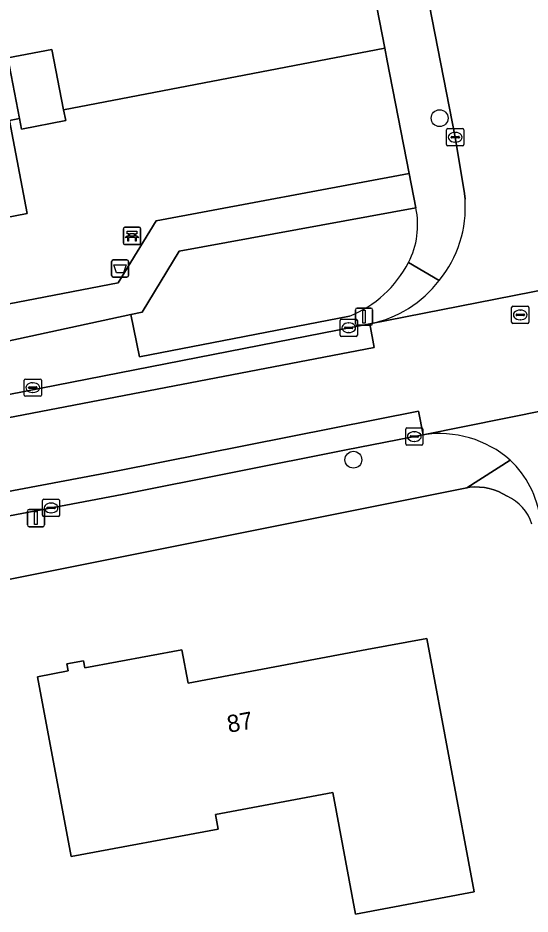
# Model space of a CAD drawing. Extents: x 157648 to 158502, y 379212 to 380938.
# Drawn here: x 158110.5 to 158140.2, y 380263 to 380315 of the extents above; entities that cross this region are included whole.
import ezdxf

# ---------------------------------------------------------------- set-up
doc = ezdxf.new("R2010")
doc.units = 0
for name, color, linetype in [('IMGEO_Afvalbak', 7, 'Continuous'), ('IMGEO_Bank', 7, 'Continuous'), ('IMGEO_Boom', 7, 'Continuous'), ('IMGEO_Erf', 7, 'Continuous'), ('IMGEO_Groenvoorziening', 7, 'Continuous'), ('IMGEO_Kolk', 7, 'Continuous'), ('IMGEO_Lichtmast', 7, 'Continuous'), ('IMGEO_Muur', 7, 'Continuous'), ('IMGEO_Pand', 7, 'Continuous'), ('IMGEO_Pand_nummerreeks', 7, 'Continuous'), ('IMGEO_Rijbaan_lokaal_gesloten', 7, 'Continuous'), ('IMGEO_Rijbaan_lokaal_open', 7, 'Continuous'), ('IMGEO_Rioolput', 7, 'Continuous'), ('IMGEO_Voetpad_open', 7, 'Continuous')]:
    doc.layers.add(name, color=color, linetype=linetype)

msp = doc.modelspace()

# ---------------------------------------------------------------- linework, layer by layer
at = {"layer": 'IMGEO_Afvalbak'}
for p, q in [((158115.922, 380300.014), (158115.922, 380300.814)), ((158115.922, 380300.814), (158115.922, 380300.014)), ((158116.022, 380300.914), (158116.812, 380300.914)), ((158116.812, 380300.914), (158116.022, 380300.914)), ((158116.912, 380300.814), (158116.912, 380300.014)), ((158116.912, 380300.014), (158116.912, 380300.814)), ((158116.812, 380299.914), (158116.022, 380299.914)), ((158116.022, 380299.914), (158116.812, 380299.914))]:
    msp.add_line(p, q, dxfattribs=at)
msp.add_lwpolyline([(158116.065, 380300.628), (158116.769, 380300.628), (158116.62, 380300.158), (158116.214, 380300.158), (158116.065, 380300.628)], dxfattribs=at)
for centre, start, end in [((158116.022, 380300.814), 90, 180), ((158116.022, 380300.814), 90, 180), ((158116.812, 380300.814), 0, 90), ((158116.812, 380300.814), 360, 90), ((158116.022, 380300.014), 180, 270), ((158116.022, 380300.014), 180, 270), ((158116.812, 380300.014), 270, 0), ((158116.812, 380300.014), 270, 0)]:
    msp.add_arc(centre, 0.1, start, end, dxfattribs=at)
at = {"layer": 'IMGEO_Bank'}
for p, q in [((158116.687, 380302.808), (158117.528, 380302.808)), ((158117.528, 380302.808), (158116.687, 380302.808)), ((158116.612, 380301.883), (158116.612, 380302.724)), ((158116.612, 380302.724), (158116.612, 380301.883)), ((158116.921, 380302.314), (158116.921, 380302.42)), ((158116.965, 380302.42), (158116.965, 380302.314)), ((158117.253, 380302.426), (158116.971, 380302.426)), ((158116.971, 380302.308), (158117.253, 380302.308)), ((158117.259, 380302.314), (158117.259, 380302.42)), ((158117.303, 380302.42), (158117.303, 380302.314)), ((158117.612, 380302.733), (158117.612, 380301.892)), ((158117.612, 380301.892), (158117.612, 380302.733)), ((158117.537, 380301.808), (158116.696, 380301.808)), ((158116.696, 380301.808), (158117.537, 380301.808)), ((158117.309, 380302.206), (158116.916, 380302.206))]:
    msp.add_line(p, q, dxfattribs=at)
for points in [[(158116.859, 380302.206), (158116.717, 380302.206), (158116.829, 380302.308), (158116.915, 380302.308)], [(158116.915, 380302.426), (158116.829, 380302.426), (158116.829, 380302.587), (158117.392, 380302.587), (158117.392, 380302.426), (158117.309, 380302.426)], [(158117.309, 380302.308), (158117.392, 380302.308), (158117.504, 380302.206), (158117.365, 380302.206)], [(158116.909, 380302.199), (158116.909, 380301.992), (158116.866, 380301.992), (158116.866, 380302.199)], [(158117.359, 380302.199), (158117.359, 380301.992), (158117.315, 380301.992), (158117.315, 380302.199)]]:
    msp.add_lwpolyline(points, dxfattribs=at)
for centre, radius, start, end in [((158116.69, 380302.73), 0.0779, 92.4484, 184.2845), ((158116.69, 380302.73), 0.0779, 92.4484, 184.2845), ((158117.534, 380302.73), 0.0779, 2.4484, 94.2845), ((158117.534, 380302.73), 0.0779, 2.4484, 94.2845), ((158116.914, 380302.419), 0.00671, 2.8957, 87.1043), ((158116.914, 380302.315), 0.00671, 272.8957, 357.1043), ((158116.971, 380302.419), 0.00671, 92.8957, 177.1043), ((158116.971, 380302.315), 0.00671, 182.8957, 267.1043), ((158117.253, 380302.419), 0.00671, 2.8957, 87.1043), ((158117.253, 380302.315), 0.00671, 272.8957, 357.1043), ((158117.31, 380302.419), 0.00671, 92.8957, 177.1043), ((158117.31, 380302.315), 0.00671, 182.8957, 267.1043), ((158116.69, 380301.886), 0.0779, 182.4484, 274.2845), ((158116.69, 380301.886), 0.0779, 182.4484, 274.2845), ((158116.859, 380302.199), 0.00671, 2.8957, 87.1043), ((158116.916, 380302.199), 0.00671, 92.8957, 177.1043), ((158117.308, 380302.199), 0.00671, 2.8957, 87.1043), ((158117.365, 380302.199), 0.00671, 92.8957, 177.1043), ((158117.534, 380301.886), 0.0779, 272.4484, 4.2845), ((158117.534, 380301.886), 0.0779, 272.4484, 4.2845)]:
    msp.add_arc(centre, radius, start, end, dxfattribs=at)
at = {"layer": 'IMGEO_Boom'}
for centre in [(158134.952, 380309.136), (158129.95, 380289.32)]:
    msp.add_circle(centre, 0.489, dxfattribs=at)
at = {"layer": 'IMGEO_Erf'}
for points in [[(158065.766, 380324.461), (158070.293, 380301.293), (158071.166, 380301.455), (158071.061, 380302.046), (158091.843, 380305.727), (158092.574, 380305.857), (158096.538, 380301.097), (158096.749, 380300.843), (158111.034, 380303.611), (158110.006, 380309.009), (158110.588, 380309.121), (158109.902, 380312.632), (158112.458, 380313.131), (158113.145, 380309.614), (158131.772, 380313.203), (158129.007, 380327.399)], [(158138.861, 380287.196), (158138.62, 380287.344), (158138.367, 380287.47), (158138.104, 380287.573), (158137.832, 380287.652), (158137.555, 380287.706), (158137.274, 380287.735), (158136.991, 380287.74), (158136.709, 380287.718), (158136.538, 380287.693), (158107.506, 380281.889)]]:
    msp.add_lwpolyline(points, dxfattribs=at)
msp.add_lwpolyline([(158130.066, 380262.955), (158128.75, 380270.003), (158121.95, 380268.734), (158122.109, 380267.881), (158113.583, 380266.289), (158111.633, 380276.729), (158113.416, 380277.062), (158113.338, 380277.476), (158114.301, 380277.655), (158114.378, 380277.242), (158120, 380278.292), (158120.361, 380276.362), (158130.738, 380278.299), (158134.202, 380278.946), (158136.947, 380264.24)], close=True, dxfattribs=at)
msp.add_arc((158137.895, 380284.892), 2.498, 16.0293, 67.251, dxfattribs=at)
at = {"layer": 'IMGEO_Groenvoorziening'}
for points in [[(158098.737, 380296.192), (158116.303, 380299.574), (158118.504, 380303.182), (158133.177, 380305.934), (158131.914, 380312.475), (158131.772, 380313.203), (158113.145, 380309.614), (158113.265, 380308.997), (158110.71, 380308.498), (158110.588, 380309.121), (158110.006, 380309.009), (158111.034, 380303.611), (158096.749, 380300.843)], [(158133.574, 380303.926), (158119.854, 380301.43), (158117.704, 380297.89), (158117.033, 380297.751), (158117.542, 380295.295), (158129.723, 380297.655)]]:
    msp.add_lwpolyline(points, dxfattribs=at)
for centre, radius, start, end in [((158128.894, 380302.944), 4.782, 332.9521, 11.8562), ((158127.254, 380303.821), 6.642, 291.8252, 332.6456)]:
    msp.add_arc(centre, radius, start, end, dxfattribs=at)
at = {"layer": 'IMGEO_Kolk'}
for p, q in [((158135.354, 380307.605), (158135.354, 380308.457)), ((158135.429, 380308.531), (158136.281, 380308.531)), ((158136.355, 380308.457), (158136.355, 380307.605)), ((158135.613, 380308.025), (158135.613, 380308.037)), ((158136.051, 380307.988), (158135.653, 380307.988)), ((158135.656, 380308.074), (158136.054, 380308.074)), ((158135.842, 380308.311), (158135.867, 380308.311)), ((158136.097, 380308.037), (158136.097, 380308.025)), ((158136.281, 380307.531), (158135.429, 380307.531)), ((158135.865, 380307.751), (158135.84, 380307.751)), ((158129.18, 380296.55), (158129.18, 380297.402)), ((158129.255, 380297.476), (158130.107, 380297.476)), ((158129.482, 380297.019), (158129.88, 380297.019)), ((158129.668, 380297.256), (158129.693, 380297.256)), ((158130.181, 380297.402), (158130.181, 380296.55)), ((158129.439, 380296.97), (158129.439, 380296.982)), ((158129.877, 380296.933), (158129.479, 380296.933)), ((158129.691, 380296.696), (158129.666, 380296.696)), ((158129.923, 380296.982), (158129.923, 380296.97)), ((158130.107, 380296.476), (158129.255, 380296.476)), ((158110.854, 380293.075), (158110.854, 380293.927)), ((158110.929, 380294.001), (158111.781, 380294.001)), ((158111.855, 380293.927), (158111.855, 380293.075)), ((158111.113, 380293.495), (158111.113, 380293.507)), ((158111.551, 380293.458), (158111.153, 380293.458)), ((158111.156, 380293.544), (158111.554, 380293.544)), ((158111.342, 380293.781), (158111.367, 380293.781)), ((158111.597, 380293.507), (158111.597, 380293.495)), ((158111.781, 380293.001), (158110.929, 380293.001)), ((158111.365, 380293.221), (158111.34, 380293.221)), ((158132.984, 380290.239), (158132.984, 380291.091)), ((158133.059, 380291.165), (158133.911, 380291.165)), ((158133.472, 380290.945), (158133.497, 380290.945)), ((158133.985, 380291.091), (158133.985, 380290.239)), ((158133.243, 380290.659), (158133.243, 380290.671)), ((158133.681, 380290.622), (158133.283, 380290.622)), ((158133.286, 380290.708), (158133.684, 380290.708)), ((158133.495, 380290.385), (158133.47, 380290.385)), ((158133.727, 380290.671), (158133.727, 380290.659)), ((158133.911, 380290.165), (158133.059, 380290.165)), ((158111.913, 380286.097), (158111.913, 380286.949)), ((158111.988, 380287.023), (158112.84, 380287.023)), ((158112.401, 380286.803), (158112.426, 380286.803)), ((158112.914, 380286.949), (158112.914, 380286.097)), ((158112.172, 380286.517), (158112.172, 380286.529)), ((158112.61, 380286.48), (158112.212, 380286.48)), ((158112.215, 380286.566), (158112.613, 380286.566)), ((158112.424, 380286.243), (158112.399, 380286.243)), ((158112.656, 380286.529), (158112.656, 380286.517)), ((158112.84, 380286.023), (158111.988, 380286.023))]:
    msp.add_line(p, q, dxfattribs=at)
for points in [[(158135.354, 380307.605), (158135.354, 380308.457)], [(158135.429, 380308.531), (158136.281, 380308.531)], [(158136.355, 380308.457), (158136.355, 380307.605)], [(158136.281, 380307.531), (158135.429, 380307.531)], [(158129.18, 380296.55), (158129.18, 380297.402)], [(158129.255, 380297.476), (158130.107, 380297.476)], [(158130.181, 380297.402), (158130.181, 380296.55)], [(158130.107, 380296.476), (158129.255, 380296.476)], [(158110.854, 380293.075), (158110.854, 380293.927)], [(158110.929, 380294.001), (158111.781, 380294.001)], [(158111.855, 380293.927), (158111.855, 380293.075)], [(158111.781, 380293.001), (158110.929, 380293.001)], [(158132.984, 380290.239), (158132.984, 380291.091)], [(158133.059, 380291.165), (158133.911, 380291.165)], [(158133.985, 380291.091), (158133.985, 380290.239)], [(158133.911, 380290.165), (158133.059, 380290.165)], [(158111.913, 380286.097), (158111.913, 380286.949)], [(158111.988, 380287.023), (158112.84, 380287.023)], [(158112.914, 380286.949), (158112.914, 380286.097)], [(158112.84, 380286.023), (158111.988, 380286.023)]]:
    msp.add_lwpolyline(points, dxfattribs=at)
for centre, radius, start, end in [((158135.431, 380308.455), 0.0765, 91.552, 178.448), ((158135.431, 380308.455), 0.0765, 91.552, 178.448), ((158136.279, 380308.455), 0.0765, 1.552, 88.448), ((158136.279, 380308.455), 0.0765, 1.552, 88.448), ((158135.653, 380308.034), 0.0403, 85.8775, 175.7526), ((158135.65, 380308.024), 0.0366, 178.938, 274.7102), ((158136.054, 380308.031), 0.043, 264.8664, 352.4533), ((158136.058, 380308.036), 0.0386, 1.7309, 96.639), ((158135.431, 380307.607), 0.0765, 181.552, 268.448), ((158135.431, 380307.607), 0.0765, 181.552, 268.448), ((158136.279, 380307.607), 0.0765, 271.552, 358.448), ((158136.279, 380307.607), 0.0765, 271.552, 358.448), ((158129.257, 380297.4), 0.0765, 91.552, 178.448), ((158129.257, 380297.4), 0.0765, 91.552, 178.448), ((158129.479, 380296.979), 0.0403, 85.8775, 175.7526), ((158129.884, 380296.981), 0.0386, 1.7309, 96.639), ((158130.105, 380297.4), 0.0765, 1.552, 88.448), ((158130.105, 380297.4), 0.0765, 1.552, 88.448), ((158129.257, 380296.552), 0.0765, 181.552, 268.448), ((158129.257, 380296.552), 0.0765, 181.552, 268.448), ((158129.476, 380296.969), 0.0366, 178.938, 274.7102), ((158129.88, 380296.976), 0.043, 264.8664, 352.4533), ((158130.105, 380296.552), 0.0765, 271.552, 358.448), ((158130.105, 380296.552), 0.0765, 271.552, 358.448), ((158110.931, 380293.925), 0.0765, 91.552, 178.448), ((158110.931, 380293.925), 0.0765, 91.552, 178.448), ((158111.779, 380293.925), 0.0765, 1.552, 88.448), ((158111.779, 380293.925), 0.0765, 1.552, 88.448), ((158111.153, 380293.504), 0.0403, 85.8775, 175.7526), ((158111.15, 380293.494), 0.0366, 178.938, 274.7102), ((158111.554, 380293.501), 0.043, 264.8664, 352.4533), ((158111.558, 380293.506), 0.0386, 1.7309, 96.639), ((158110.931, 380293.077), 0.0765, 181.552, 268.448), ((158110.931, 380293.077), 0.0765, 181.552, 268.448), ((158111.779, 380293.077), 0.0765, 271.552, 358.448), ((158111.779, 380293.077), 0.0765, 271.552, 358.448), ((158133.061, 380291.089), 0.0765, 91.552, 178.448), ((158133.061, 380291.089), 0.0765, 91.552, 178.448), ((158133.909, 380291.089), 0.0765, 1.552, 88.448), ((158133.909, 380291.089), 0.0765, 1.552, 88.448), ((158133.283, 380290.668), 0.0403, 85.8775, 175.7526), ((158133.28, 380290.658), 0.0366, 178.938, 274.7102), ((158133.684, 380290.665), 0.043, 264.8664, 352.4533), ((158133.688, 380290.67), 0.0386, 1.7309, 96.639), ((158133.061, 380290.241), 0.0765, 181.552, 268.448), ((158133.061, 380290.241), 0.0765, 181.552, 268.448), ((158133.909, 380290.241), 0.0765, 271.552, 358.448), ((158133.909, 380290.241), 0.0765, 271.552, 358.448), ((158111.99, 380286.947), 0.0765, 91.552, 178.448), ((158111.99, 380286.947), 0.0765, 91.552, 178.448), ((158112.838, 380286.947), 0.0765, 1.552, 88.448), ((158112.838, 380286.947), 0.0765, 1.552, 88.448), ((158111.99, 380286.099), 0.0765, 181.552, 268.448), ((158111.99, 380286.099), 0.0765, 181.552, 268.448), ((158112.212, 380286.526), 0.0403, 85.8775, 175.7526), ((158112.209, 380286.516), 0.0366, 178.938, 274.7102), ((158112.613, 380286.523), 0.043, 264.8664, 352.4533), ((158112.617, 380286.528), 0.0386, 1.7309, 96.639), ((158112.838, 380286.099), 0.0765, 271.552, 358.448), ((158112.838, 380286.099), 0.0765, 271.552, 358.448)]:
    msp.add_arc(centre, radius, start, end, dxfattribs=at)
for centre, major_axis, ratio, start_param, end_param in [((158135.841, 380308.031), (-0.387, 0.002), 0.722429, 4.712389, 7.853982), ((158135.866, 380308.031), (-0.39, 0.002), 0.717154, 1.570796, 4.712389), ((158129.667, 380296.976), (-0.387, 0.002), 0.722429, 4.712389, 7.853982), ((158129.692, 380296.976), (-0.39, 0.002), 0.717154, 1.570796, 4.712389), ((158111.341, 380293.501), (-0.387, 0.002), 0.722429, 4.712389, 7.853982), ((158111.366, 380293.501), (-0.39, 0.002), 0.717154, 1.570796, 4.712389), ((158133.471, 380290.665), (-0.387, 0.002), 0.722429, 4.712389, 7.853982), ((158133.496, 380290.665), (-0.39, 0.002), 0.717154, 1.570796, 4.712389), ((158112.4, 380286.523), (-0.387, 0.002), 0.722429, 4.712389, 7.853982), ((158112.425, 380286.523), (-0.39, 0.002), 0.717154, 1.570796, 4.712389)]:
    msp.add_ellipse(centre, major_axis=major_axis, ratio=ratio, start_param=start_param, end_param=end_param, dxfattribs=at)
at = {"layer": 'IMGEO_Lichtmast'}
for p, q in [((158130.172, 380298.122), (158130.962, 380298.122)), ((158130.962, 380298.122), (158130.172, 380298.122)), ((158130.072, 380297.222), (158130.072, 380298.022)), ((158130.072, 380298.022), (158130.072, 380297.222)), ((158131.062, 380298.022), (158131.062, 380297.222)), ((158131.062, 380297.222), (158131.062, 380298.022)), ((158130.962, 380297.122), (158130.172, 380297.122)), ((158130.172, 380297.122), (158130.962, 380297.122)), ((158111.039, 380285.534), (158111.039, 380286.334)), ((158111.039, 380286.334), (158111.039, 380285.534)), ((158111.139, 380286.434), (158111.929, 380286.434)), ((158111.929, 380286.434), (158111.139, 380286.434)), ((158112.029, 380286.334), (158112.029, 380285.534)), ((158112.029, 380285.534), (158112.029, 380286.334)), ((158111.929, 380285.434), (158111.139, 380285.434)), ((158111.139, 380285.434), (158111.929, 380285.434))]:
    msp.add_line(p, q, dxfattribs=at)
for points in [[(158130.492, 380297.997), (158130.642, 380297.997), (158130.642, 380297.247), (158130.492, 380297.247), (158130.492, 380297.997)], [(158111.459, 380286.309), (158111.609, 380286.309), (158111.609, 380285.559), (158111.459, 380285.559), (158111.459, 380286.309)]]:
    msp.add_lwpolyline(points, dxfattribs=at)
for centre, start, end in [((158130.172, 380298.022), 90, 180), ((158130.172, 380298.022), 90, 180), ((158130.962, 380298.022), 0, 90), ((158130.962, 380298.022), 360, 90), ((158130.172, 380297.222), 180, 270), ((158130.172, 380297.222), 180, 270), ((158130.962, 380297.222), 270, 0), ((158130.962, 380297.222), 270, 0), ((158111.139, 380286.334), 90, 180), ((158111.139, 380286.334), 90, 180), ((158111.929, 380286.334), 0, 90), ((158111.929, 380286.334), 360, 90), ((158111.139, 380285.534), 180, 270), ((158111.139, 380285.534), 180, 270), ((158111.929, 380285.534), 270, 0), ((158111.929, 380285.534), 270, 0)]:
    msp.add_arc(centre, 0.1, start, end, dxfattribs=at)
at = {"layer": 'IMGEO_Muur'}
for points in [[(158131.772, 380313.203), (158129.007, 380327.399)], [(158131.914, 380312.475), (158131.772, 380313.203)]]:
    msp.add_lwpolyline(points, dxfattribs=at)
at = {"layer": 'IMGEO_Pand'}
for points in [[(158109.902, 380312.632), (158110.588, 380309.121), (158110.71, 380308.498), (158113.265, 380308.997), (158113.145, 380309.614), (158112.458, 380313.131)], [(158130.066, 380262.955), (158136.947, 380264.24), (158134.202, 380278.946), (158130.738, 380278.299), (158120.361, 380276.362), (158120, 380278.292), (158114.378, 380277.242), (158114.301, 380277.655), (158113.338, 380277.476), (158113.416, 380277.062), (158111.633, 380276.729), (158113.583, 380266.289), (158122.109, 380267.881), (158121.95, 380268.734), (158128.75, 380270.003)]]:
    msp.add_lwpolyline(points, close=True, dxfattribs=at)
at = {"layer": 'IMGEO_Rijbaan_lokaal_gesloten'}
for points in [[(158233.846, 380317.318), (158233.404, 380317.232), (158233.671, 380315.858), (158176.722, 380304.856), (158152.167, 380299.945), (158151.893, 380301.318), (158151.788, 380301.298), (158130.896, 380297.205), (158131.163, 380295.831), (158075.048, 380285.052), (158075.608, 380281.802)], [(158075.248, 380281.174), (158093.196, 380284.325), (158116.281, 380288.679), (158133.722, 380292.14), (158133.995, 380290.767), (158150.782, 380294.149), (158150.513, 380295.523), (158181.78, 380301.67), (158205.098, 380306.156)], [(158074.996, 380285.355), (158075.048, 380285.052), (158131.163, 380295.831), (158130.896, 380297.205), (158099.979, 380291.143), (158082.939, 380287.844), (158082.96, 380287.654), (158074.468, 380285.908)], [(158039.85, 380274.219), (158058.874, 380277.06), (158068.585, 380278.44), (158077.006, 380279.879), (158089.567, 380282.141), (158093.444, 380282.893), (158099.311, 380284.03), (158101.619, 380284.478), (158116.541, 380287.303), (158129.533, 380289.899), (158133.995, 380290.767), (158133.722, 380292.14), (158116.281, 380288.679), (158093.196, 380284.325), (158075.248, 380281.174), (158067.228, 380279.885), (158065.478, 380279.614), (158051.914, 380277.506), (158039.275, 380275.799)]]:
    msp.add_lwpolyline(points, dxfattribs=at)
at = {"layer": 'IMGEO_Rijbaan_lokaal_open'}
for points in [[(158128.189, 380347.292), (158129.341, 380341.394), (158135.855, 380308.031), (158136.397, 380304.765), (158136.427, 380304.445)], [(158130.896, 380297.205), (158151.788, 380301.298)], [(158150.782, 380294.149), (158133.995, 380290.767)]]:
    msp.add_lwpolyline(points, dxfattribs=at)
for centre, radius, start, end in [((158129.702, 380303.976), 6.741, 320.8785, 3.9926), ((158129.572, 380303.822), 6.748, 281.3116, 322.5868), ((158134.933, 380284.568), 6.269, 48.9618, 98.6032), ((158135.065, 380285.115), 5.776, 7.7723, 46.3909)]:
    msp.add_arc(centre, radius, start, end, dxfattribs=at)
at = {"layer": 'IMGEO_Rioolput'}
for p, q in [((158139.13, 380297.297), (158139.13, 380298.149)), ((158139.205, 380298.223), (158140.057, 380298.223)), ((158140.131, 380298.149), (158140.131, 380297.297)), ((158139.389, 380297.717), (158139.389, 380297.729)), ((158139.827, 380297.68), (158139.429, 380297.68)), ((158139.432, 380297.766), (158139.83, 380297.766)), ((158139.618, 380298.003), (158139.643, 380298.003)), ((158139.873, 380297.729), (158139.873, 380297.717)), ((158140.057, 380297.223), (158139.205, 380297.223)), ((158139.641, 380297.443), (158139.616, 380297.443))]:
    msp.add_line(p, q, dxfattribs=at)
for points in [[(158139.13, 380297.297), (158139.13, 380298.149)], [(158139.205, 380298.223), (158140.057, 380298.223)], [(158140.131, 380298.149), (158140.131, 380297.297)], [(158140.057, 380297.223), (158139.205, 380297.223)]]:
    msp.add_lwpolyline(points, dxfattribs=at)
for centre, radius, start, end in [((158139.207, 380298.147), 0.0765, 91.552, 178.448), ((158139.207, 380298.147), 0.0765, 91.552, 178.448), ((158140.055, 380298.147), 0.0765, 1.552, 88.448), ((158140.055, 380298.147), 0.0765, 1.552, 88.448), ((158139.429, 380297.726), 0.0403, 85.8775, 175.7526), ((158139.426, 380297.716), 0.0366, 178.938, 274.7102), ((158139.83, 380297.723), 0.043, 264.8664, 352.4533), ((158139.834, 380297.728), 0.0386, 1.7309, 96.639), ((158139.207, 380297.299), 0.0765, 181.552, 268.448), ((158139.207, 380297.299), 0.0765, 181.552, 268.448), ((158140.055, 380297.299), 0.0765, 271.552, 358.448), ((158140.055, 380297.299), 0.0765, 271.552, 358.448)]:
    msp.add_arc(centre, radius, start, end, dxfattribs=at)
for centre, major_axis, ratio, start_param, end_param in [((158139.617, 380297.723), (-0.387, 0.002), 0.722429, 4.712389, 7.853982), ((158139.642, 380297.723), (-0.39, 0.002), 0.717154, 1.570796, 4.712389)]:
    msp.add_ellipse(centre, major_axis=major_axis, ratio=ratio, start_param=start_param, end_param=end_param, dxfattribs=at)
at = {"layer": 'IMGEO_Voetpad_open'}
for points in [[(158129.341, 380341.394), (158126.396, 380340.804), (158129.007, 380327.399), (158131.772, 380313.203), (158131.914, 380312.475), (158133.177, 380305.934), (158133.574, 380303.926)], [(158136.427, 380304.445), (158136.397, 380304.765), (158135.855, 380308.031), (158129.341, 380341.394)], [(158133.153, 380300.769), (158134.932, 380299.722)], [(158134.932, 380299.722), (158133.153, 380300.769)], [(158129.723, 380297.655), (158117.542, 380295.295), (158117.033, 380297.751), (158096.044, 380293.195), (158096.522, 380291.196), (158089.555, 380289.826), (158082.415, 380288.423), (158075.932, 380288.127), (158073.745, 380287.91), (158065.796, 380286.56), (158060.087, 380284.577), (158058.837, 380284.143), (158057.851, 380283.917), (158057.929, 380283.28), (158058.891, 380283.499), (158065.549, 380285.824), (158066.311, 380286.014), (158074.665, 380287.413), (158082.939, 380287.844), (158099.979, 380291.143), (158130.896, 380297.205)], [(158133.995, 380290.767), (158129.533, 380289.899), (158116.541, 380287.303), (158101.619, 380284.478)], [(158107.506, 380281.889), (158136.538, 380287.693), (158139.049, 380289.297)], [(158139.049, 380289.297), (158136.538, 380287.693), (158136.709, 380287.718), (158136.991, 380287.74), (158137.274, 380287.735), (158137.555, 380287.706), (158137.832, 380287.652), (158138.104, 380287.573), (158138.367, 380287.47), (158138.62, 380287.344), (158138.861, 380287.196)]]:
    msp.add_lwpolyline(points, dxfattribs=at)
msp.add_lwpolyline([(158082.652, 380296.386), (158083.06, 380296.276), (158085.14, 380294.556), (158089.086, 380291.783), (158096.044, 380293.195), (158117.033, 380297.751), (158117.704, 380297.89), (158119.854, 380301.43), (158133.574, 380303.926), (158133.177, 380305.934), (158118.504, 380303.182), (158116.303, 380299.574), (158098.737, 380296.192), (158089.761, 380294.306), (158089.279, 380294.412), (158082.711, 380298.751), (158071.554, 380295.767), (158066.352, 380294.375), (158059.49, 380292.54), (158058.587, 380292.608), (158059.348, 380289.987), (158060.111, 380290.536), (158061.096, 380291.059)], close=True, dxfattribs=at)
for centre, radius, start, end in [((158129.702, 380303.976), 6.741, 320.8785, 3.9926), ((158128.894, 380302.944), 4.782, 332.9521, 11.8562), ((158127.254, 380303.821), 6.642, 291.8252, 332.6456), ((158129.572, 380303.822), 6.748, 281.3116, 322.5868), ((158134.933, 380284.568), 6.269, 48.9618, 98.6032), ((158135.065, 380285.115), 5.776, 7.7723, 46.3909), ((158137.895, 380284.892), 2.498, 16.0293, 67.251)]:
    msp.add_arc(centre, radius, start, end, dxfattribs=at)

# ---------------------------------------------------------------- texts
at = {"layer": 'IMGEO_Pand_nummerreeks'}
msp.add_text('87', height=1, rotation=10.5733, dxfattribs=at).set_placement((158122.726, 380273.467))

doc.saveas('drawing.dxf')
